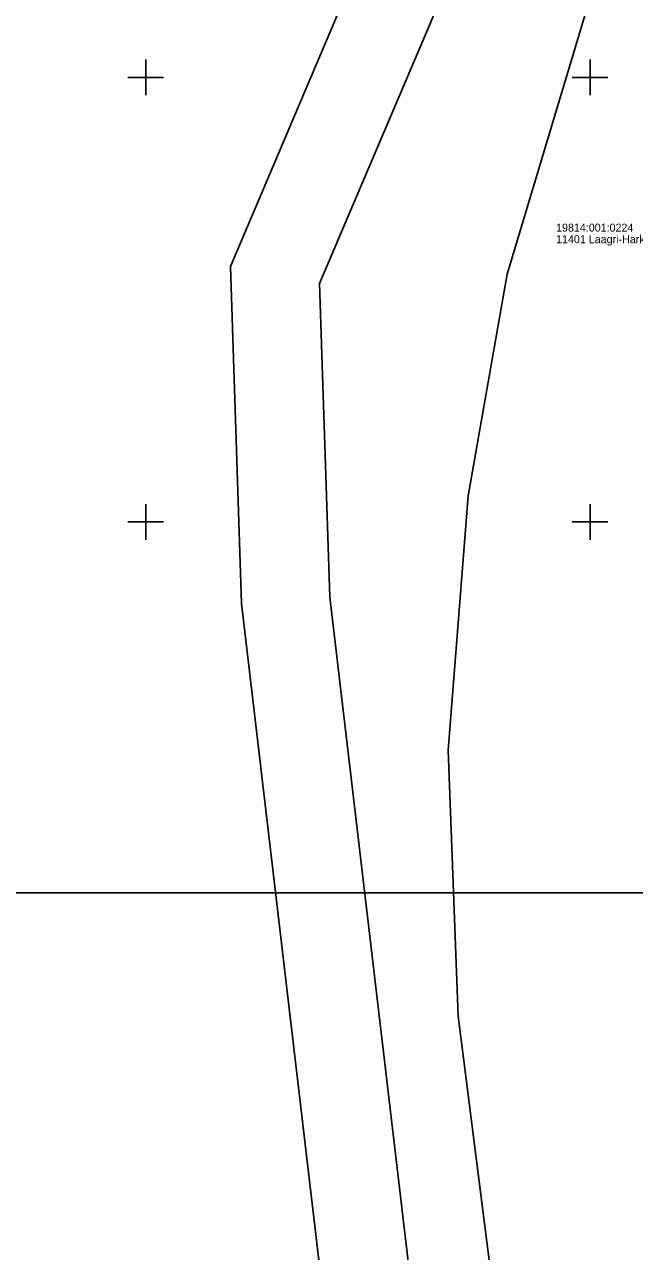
# Model space of a CAD drawing. Extents: x 532028 to 533559, y 6581810 to 6583914.
# Drawn here: x 532586.4 to 532655, y 6582867.9 to 6583005.9 of the extents above; entities that cross this region are included whole.
import ezdxf

# ---------------------------------------------------------------- set-up
doc = ezdxf.new("R2010")
doc.units = 0
for name, color, linetype in [('PIIR', 7, 'Continuous'), ('VORK', 7, 'Continuous'), ('VORMISTUS', 7, 'Continuous')]:
    doc.layers.add(name, color=color, linetype=linetype)

msp = doc.modelspace()

# ---------------------------------------------------------------- linework, layer by layer
at = {"layer": 'PIIR'}
msp.add_lwpolyline([(532819.23, 6583377.08), (532750.54, 6583215.41), (532746.07, 6583207.3), (532739.3, 6583195.17), (532703.41, 6583130.5), (532680.44, 6583083.24), (532658.28, 6583032.35), (532650.03, 6583008.98), (532640.68, 6582977.87), (532636.27, 6582952.92), (532634.02, 6582924.31), (532635.15, 6582894.41), (532639.27, 6582861.92)], dxfattribs=at)
for points in [[(532725.83, 6583201.3), (532698.22, 6583187.12), (532656.4, 6583088.87), (532621.51, 6583006.9), (532609.52, 6582978.73), (532610.78, 6582940.83), (532621.83, 6582846.9), (532636.53, 6582826.39), (532649.41, 6582820.83), (532647.45, 6582828.97), (532646.47, 6582832.94), (532643.03, 6582834.43), (532631.44, 6582850.6), (532620.73, 6582941.55), (532619.56, 6582976.83), (532706.03, 6583179.84), (532737.41, 6583196)], [(532706.03, 6583179.84), (532619.56, 6582976.83), (532620.73, 6582941.55), (532631.44, 6582850.6), (532643.03, 6582834.43), (532646.47, 6582832.94), (532639.27, 6582861.92), (532635.15, 6582894.41), (532634.02, 6582924.31), (532636.27, 6582952.92), (532640.68, 6582977.87), (532650.03, 6583008.98), (532658.28, 6583032.35), (532680.44, 6583083.24), (532703.41, 6583130.5), (532739.3, 6583195.17), (532737.41, 6583196)], [(532619.18, 6582785.75), (532621.83, 6582846.9), (532610.78, 6582940.83), (532609.52, 6582978.73), (532621.51, 6583006.9), (532574.89, 6583034.89), (532573.65, 6583032.83), (532570.75, 6583031.05), (532564.77, 6583023.97), (532533.2, 6583041.19), (532529.02, 6583044.92), (532488.82, 6583065.65), (532405.39, 6582904.74)]]:
    msp.add_lwpolyline(points, close=True, dxfattribs=at)
at = {"layer": 'VORK'}
for p, q in [((532600, 6583002), (532600, 6582998)), ((532650, 6583002), (532650, 6582998)), ((532598, 6583000), (532602, 6583000)), ((532648, 6583000), (532652, 6583000)), ((532600, 6582952), (532600, 6582948)), ((532650, 6582952), (532650, 6582948)), ((532598, 6582950), (532602, 6582950)), ((532648, 6582950), (532652, 6582950))]:
    msp.add_line(p, q, dxfattribs=at)
at = {"layer": 'VORMISTUS'}
msp.add_lwpolyline([(532186.56, 6582908.29), (532186.56, 6583323.79), (532768.56, 6583323.79), (532768.56, 6582908.29)], close=True, dxfattribs=at)

# ---------------------------------------------------------------- texts
at = {"layer": 'PIIR'}
for s, p in [('19814:001:0224', (532646.18, 6582982.65)), ('11401 Laagri-Harku tee L1', (532646.18, 6582981.35))]:
    msp.add_text(s, height=0.9, dxfattribs=at).set_placement(p)

doc.saveas('drawing.dxf')
